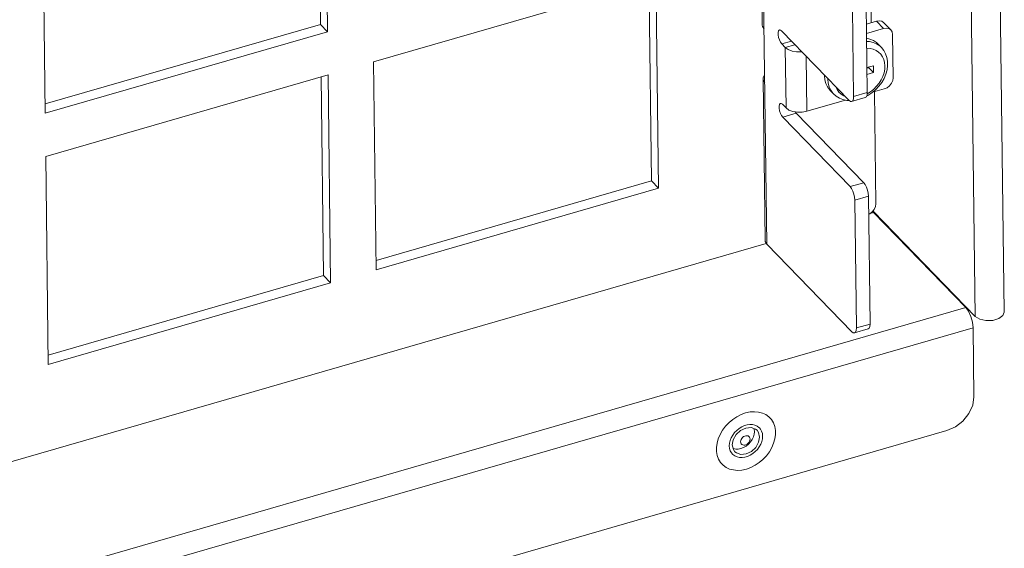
# Model space of a CAD drawing. Header units: millimetres. Extents: x 3925 to 5043, y -86 to 778.
# Tile 435 of 439: x 4956 to 4980, y 701 to 714. Entities that reach past the tile are written whole.
import ezdxf

# ---------------------------------------------------------------- set-up
doc = ezdxf.new("R2010")
doc.units = ezdxf.units.MM
doc.header["$LTSCALE"] = 46.255
for name, color, linetype in [('85-0A523G050DXF_CONTINUOUS_LINE', 7, 'CONTINUOUS'), ('H30K-FOG-FILDXF_CONTINUOUS_LINE', 7, 'CONTINUOUS'), ('SW3DPS-52-39DXF_CONTINUOUS_LINE', 7, 'CONTINUOUS')]:
    doc.layers.add(name, color=color, linetype=linetype)

msp = doc.modelspace()

# ---------------------------------------------------------------- linework, layer by layer
at = {"layer": '85-0A523G050DXF_CONTINUOUS_LINE', "color": 7, "linetype": 'Continuous', "lineweight": 0}
for p, q in [((4976.634, 713.2842), (4976.7146, 713.2011)), ((4976.5207, 712.7564), (4976.3591, 712.7097)), ((4976.3593, 712.6927), (4976.4077, 712.7067)), ((4976.4077, 712.7067), (4976.4075, 712.7236)), ((4976.5228, 712.588), (4976.4077, 712.7067)), ((4976.5228, 712.588), (4976.5207, 712.7564)), ((4976.3612, 712.5413), (4976.5228, 712.588)), ((4975.4676, 712.1527), (4975.5482, 712.0696)), ((4975.8688, 711.9116), (4975.929, 711.9078))]:
    msp.add_line(p, q, dxfattribs=at)
for points in [[(4976.6339, 713.2841), (4976.5901, 713.3239), (4976.5164, 713.3719), (4976.4333, 713.4065), (4976.35, 713.4255)], [(4976.3503, 712.0106), (4976.3821, 712.0268), (4976.4797, 712.0919), (4976.5697, 712.1682), (4976.6505, 712.2542), (4976.7203, 712.348), (4976.7779, 712.448), (4976.8218, 712.5517), (4976.8512, 712.6575), (4976.8653, 712.7622), (4976.8639, 712.8643), (4976.8475, 712.9604), (4976.8164, 713.05), (4976.7718, 713.1305), (4976.7146, 713.2011)], [(4976.7146, 713.2011), (4976.6707, 713.2408), (4976.5971, 713.2888), (4976.5139, 713.3235), (4976.4231, 713.3441), (4976.351, 713.3488)], [(4976.3679, 712.0703), (4976.4491, 712.1228), (4976.525, 712.1844), (4976.5941, 712.2541), (4976.6549, 712.3302), (4976.7062, 712.4114), (4976.747, 712.496), (4976.7765, 712.5821), (4976.794, 712.6682), (4976.7991, 712.7524), (4976.7919, 712.8329), (4976.7723, 712.9083), (4976.7409, 712.9769), (4976.6983, 713.0373), (4976.6453, 713.0883), (4976.583, 713.1289), (4976.5126, 713.1582), (4976.4357, 713.1757), (4976.3538, 713.181), (4976.3531, 713.181)], [(4975.3304, 712.5227), (4975.3296, 712.51), (4975.3382, 712.4148), (4975.3613, 712.3257), (4975.3984, 712.2447), (4975.4488, 712.1733), (4975.4676, 712.1527)], [(4975.411, 712.4396), (4975.4102, 712.4269), (4975.4188, 712.3317), (4975.4419, 712.2426), (4975.479, 712.1616), (4975.5294, 712.0902), (4975.5482, 712.0696)], [(4975.6095, 712.235), (4975.6369, 712.1751), (4975.6796, 712.1147), (4975.7326, 712.0637), (4975.7949, 712.0231), (4975.8288, 712.0089)], [(4975.5482, 712.0696), (4975.6144, 712.0121), (4975.6907, 711.9659), (4975.7759, 711.932), (4975.8688, 711.9116)]]:
    msp.add_lwpolyline(points, dxfattribs=at)
at = {"layer": 'H30K-FOG-FILDXF_CONTINUOUS_LINE', "color": 7, "linetype": 'Continuous', "lineweight": 0}
for p, q in [((4979.707, 706.7487), (4979.3576, 734.3406)), ((4978.9992, 706.6477), (4978.6498, 734.2397)), ((4973.9202, 708.4096), (4973.6084, 733.0342)), ((4973.615, 729.274), (4973.8117, 713.7417)), ((4962.9834, 718.6027), (4963.0447, 713.7629)), ((4963.1532, 718.6518), (4963.2174, 713.5848)), ((4956.3389, 711.5967), (4956.2748, 716.6636)), ((4964.3402, 712.8521), (4971.2186, 714.8402)), ((4971.2186, 714.8402), (4971.2828, 709.7733)), ((4971.0488, 714.7911), (4971.1101, 709.9513)), ((4976.4652, 713.8055), (4976.4567, 714.4739)), ((4976.034, 712.0051), (4976.0068, 714.1519)), ((4976.3668, 712.1013), (4976.3396, 714.2481)), ((4963.0447, 713.7629), (4956.3361, 711.8239)), ((4963.0447, 713.7629), (4963.2174, 713.5848)), ((4976.5898, 713.8416), (4976.3457, 713.771)), ((4976.7626, 713.6635), (4976.3485, 713.5438)), ((4976.5898, 713.8416), (4976.7626, 713.6635)), ((4976.7719, 713.8052), (4976.9447, 713.6271)), ((4963.2174, 713.5848), (4956.3389, 711.5967)), ((4974.2806, 713.605), (4975.9215, 711.9134)), ((4977.0004, 712.4648), (4976.9871, 713.5172)), ((4974.5207, 713.3575), (4974.2846, 713.2893)), ((4974.371, 713.2002), (4974.2846, 713.2893)), ((4974.371, 713.2002), (4974.607, 713.2685)), ((4974.371, 713.2002), (4974.3896, 711.727)), ((4974.8782, 712.9889), (4974.8952, 711.6451)), ((4964.4043, 707.7852), (4964.3402, 712.8521)), ((4956.3523, 710.5433), (4963.2307, 712.5314)), ((4963.0609, 712.4823), (4963.1222, 707.6426)), ((4963.2307, 712.5314), (4963.2949, 707.4645)), ((4973.8282, 712.4368), (4973.8781, 708.5011)), ((4976.3211, 711.9799), (4975.9882, 711.8837)), ((4976.3668, 712.1013), (4976.034, 712.0051)), ((4976.4997, 712.1089), (4976.7812, 712.1902)), ((4976.5802, 709.3897), (4976.5456, 712.1221)), ((4974.3033, 711.816), (4974.3896, 711.727)), ((4974.8952, 711.6451), (4975.8395, 711.918)), ((4974.6401, 711.5965), (4974.3073, 711.5003)), ((4975.9482, 709.8087), (4974.3073, 711.5003)), ((4974.6401, 711.5965), (4974.6145, 711.631)), ((4974.6401, 711.5965), (4976.281, 709.9049)), ((4956.4165, 705.4764), (4956.3523, 710.5433)), ((4971.1101, 709.9513), (4964.4015, 708.0123)), ((4971.1101, 709.9513), (4971.2828, 709.7733)), ((4976.281, 709.9049), (4975.9482, 709.8087)), ((4971.2828, 709.7733), (4964.4043, 707.7852)), ((4976.3988, 709.5758), (4976.066, 709.4796)), ((4976.4382, 706.4609), (4976.3988, 709.5758)), ((4976.1054, 706.3647), (4976.066, 709.4796)), ((4976.4426, 709.1554), (4976.5238, 709.1789)), ((4976.5235, 709.2), (4976.5231, 709.2333)), ((4978.9992, 706.6477), (4976.5235, 709.2)), ((4976.5235, 709.2), (4976.5238, 709.1789)), ((4976.5238, 709.1789), (4978.7692, 706.8641)), ((4908.3238, 689.4667), (4973.9013, 708.4209)), ((4973.9202, 708.4096), (4975.9929, 706.2729)), ((4963.1222, 707.6426), (4956.4136, 705.7035)), ((4963.1222, 707.6426), (4963.2949, 707.4645)), ((4963.2949, 707.4645), (4956.4165, 705.4764)), ((4978.7692, 706.8641), (4908.3612, 686.5137)), ((4978.8356, 706.7719), (4978.7692, 706.8641)), ((4976.4382, 706.4609), (4976.1054, 706.3647)), ((4978.9459, 706.3703), (4978.9312, 706.5047)), ((4978.9459, 706.3703), (4908.4971, 686.0082)), ((4976.3925, 706.3394), (4976.0597, 706.2432)), ((4978.9672, 704.6866), (4978.9459, 706.3703)), ((4909.1921, 683.8855), (4978.3096, 703.8628)), ((4973.6459, 703.9007), (4973.6824, 703.8704)), ((4973.6824, 703.8704), (4973.7194, 703.8192)), ((4973.7194, 703.8192), (4973.7462, 703.7057)), ((4973.1074, 703.3998), (4973.0806, 703.5133)), ((4973.1444, 703.3485), (4973.1074, 703.3998))]:
    msp.add_line(p, q, dxfattribs=at)
for points in [[(4973.8118, 713.7417), (4973.8168, 713.71), (4973.8539, 713.6502)], [(4976.5898, 713.8416), (4976.6585, 713.8511), (4976.7208, 713.8391), (4976.7719, 713.8052)], [(4976.9447, 713.6271), (4976.8935, 713.661), (4976.8313, 713.673), (4976.7626, 713.6635)], [(4974.2306, 713.6272), (4974.2256, 713.6253), (4974.2068, 713.6031), (4974.1972, 713.5622), (4974.1979, 713.5074), (4974.2088, 713.4453), (4974.2286, 713.3834), (4974.255, 713.3292), (4974.2846, 713.2893)], [(4974.2806, 713.605), (4974.2512, 713.6259), (4974.2306, 713.6272)], [(4976.9871, 713.5172), (4976.9754, 713.5791), (4976.9447, 713.6271)], [(4974.7718, 713.0986), (4974.7651, 713.0973), (4974.6481, 713.0958), (4974.5359, 713.114), (4974.4407, 713.1499), (4974.371, 713.2002)], [(4973.8681, 712.5292), (4973.8679, 712.5292), (4973.8324, 712.4683), (4973.8283, 712.4368)], [(4976.7812, 712.1902), (4976.8497, 712.2204), (4976.9111, 712.2681), (4976.9596, 712.3289), (4976.9904, 712.3967), (4977.0004, 712.4648)], [(4973.8283, 712.4368), (4973.8333, 712.4051), (4973.8704, 712.3453)], [(4975.9882, 711.8837), (4976.0136, 711.9041), (4976.0292, 711.9459), (4976.034, 712.0051)], [(4976.3668, 712.1013), (4976.362, 712.0421), (4976.3464, 712.0003), (4976.3211, 711.9799)], [(4974.2532, 711.8383), (4974.2482, 711.8363), (4974.2295, 711.8142), (4974.2199, 711.7732), (4974.2206, 711.7184), (4974.2315, 711.6563), (4974.2513, 711.5944), (4974.2776, 711.5403), (4974.3073, 711.5003)], [(4974.3033, 711.816), (4974.2739, 711.8369), (4974.2532, 711.8383)], [(4974.6668, 711.6226), (4974.5545, 711.6407), (4974.4594, 711.6766), (4974.3896, 711.727)], [(4975.9215, 711.9134), (4975.957, 711.887), (4975.9882, 711.8837)], [(4974.8952, 711.6451), (4974.7838, 711.6241), (4974.6668, 711.6226)], [(4976.066, 709.4796), (4976.0595, 709.5504), (4976.0424, 709.6259), (4976.0163, 709.6988), (4975.9839, 709.7617), (4975.9482, 709.8087)], [(4976.281, 709.9049), (4976.3167, 709.8579), (4976.3492, 709.795), (4976.3752, 709.7221), (4976.3923, 709.6466), (4976.3988, 709.5758)], [(4976.5394, 709.2538), (4976.5702, 709.3215), (4976.5802, 709.3897)], [(4976.4044, 709.1342), (4976.4294, 709.1452), (4976.4909, 709.193), (4976.5394, 709.2538)], [(4973.9202, 708.4096), (4973.8831, 708.4694), (4973.8781, 708.5011)], [(4978.9312, 706.5047), (4978.8925, 706.6457), (4978.8356, 706.7719)], [(4978.9992, 706.6477), (4979.1071, 706.58), (4979.2596, 706.5447), (4979.4264, 706.5489), (4979.5745, 706.5917), (4979.6746, 706.6647), (4979.707, 706.7487)], [(4976.4382, 706.4609), (4976.4334, 706.4016), (4976.4178, 706.3598), (4976.3925, 706.3394)], [(4975.9929, 706.2729), (4976.0284, 706.2465), (4976.0597, 706.2432)], [(4976.0597, 706.2432), (4976.085, 706.2636), (4976.1006, 706.3054), (4976.1054, 706.3647)], [(4978.3096, 703.8628), (4978.5149, 703.9532), (4978.6993, 704.0965), (4978.8448, 704.2788), (4978.9371, 704.4821), (4978.9672, 704.6866)], [(4973.0806, 703.5133), (4973.1044, 703.6414), (4973.1752, 703.7647), (4973.2823, 703.8643), (4973.4094, 703.9252), (4973.5371, 703.938), (4973.6459, 703.9007)], [(4973.7462, 703.7057), (4973.7224, 703.5775), (4973.6516, 703.4543), (4973.5445, 703.3546), (4973.4174, 703.2938), (4973.2897, 703.281), (4973.1809, 703.3182), (4973.1444, 703.3485)]]:
    msp.add_lwpolyline(points, dxfattribs=at)
at = {"layer": 'SW3DPS-52-39DXF_CONTINUOUS_LINE', "color": 7, "linetype": 'Continuous', "lineweight": 0}
for p, q in [((4973.0123, 703.557), (4973.028, 703.6235)), ((4973.0076, 703.4922), (4973.0123, 703.557)), ((4973.0963, 703.2804), (4973.0852, 703.2911))]:
    msp.add_line(p, q, dxfattribs=at)
for points in [[(4973.4047, 704.2935), (4973.2974, 704.2548), (4973.1926, 704.2017), (4973.0927, 704.1353), (4973, 704.0572), (4972.9166, 703.9691), (4972.8442, 703.873), (4972.7846, 703.771), (4972.739, 703.6653), (4972.7084, 703.5585), (4972.6936, 703.4527), (4972.6949, 703.3505), (4972.7123, 703.2541), (4972.7453, 703.1656), (4972.7932, 703.087), (4972.8302, 703.0438)], [(4973.9966, 704.1752), (4973.9718, 704.1989), (4973.8976, 704.2527), (4973.8125, 704.292), (4973.7185, 704.3162), (4973.6177, 704.3245), (4973.5123, 704.3169), (4973.4047, 704.2935)], [(4973.4221, 702.9255), (4973.5295, 702.9642), (4973.6342, 703.0173), (4973.7341, 703.0836), (4973.8268, 703.1617), (4973.9103, 703.2498), (4973.9826, 703.346), (4974.0423, 703.448), (4974.0879, 703.5536), (4974.1184, 703.6605), (4974.1332, 703.7662), (4974.1319, 703.8684), (4974.1145, 703.9649), (4974.0815, 704.0534), (4974.0336, 704.132), (4973.9966, 704.1752)], [(4973.028, 703.6235), (4973.0542, 703.6895), (4973.09, 703.7531), (4973.1351, 703.8133), (4973.1878, 703.8679), (4973.2466, 703.9153), (4973.3099, 703.9542), (4973.3758, 703.9837), (4973.4427, 704.0029), (4973.5087, 704.0114), (4973.5721, 704.009), (4973.6312, 703.9959), (4973.6846, 703.9721)], [(4973.1643, 703.4133), (4973.2266, 703.4134), (4973.2911, 703.426), (4973.3556, 703.4507), (4973.4174, 703.4865), (4973.4741, 703.532), (4973.5238, 703.5854), (4973.5643, 703.6448), (4973.5941, 703.7079), (4973.6122, 703.7722), (4973.6178, 703.8352)], [(4973.6178, 703.8352), (4973.6107, 703.8945), (4973.603, 703.9154)], [(4973.6846, 703.9721), (4973.7306, 703.9385), (4973.7416, 703.9278)], [(4973.7416, 703.9278), (4973.7677, 703.8962), (4973.7954, 703.8458), (4973.8128, 703.7888), (4973.8192, 703.7268)], [(4973.8192, 703.7268), (4973.8145, 703.6619), (4973.7988, 703.5955), (4973.7726, 703.5294), (4973.7368, 703.4658), (4973.6917, 703.4056), (4973.639, 703.351), (4973.5802, 703.3036), (4973.5169, 703.2647), (4973.451, 703.2353), (4973.3841, 703.2161), (4973.3181, 703.2075), (4973.2547, 703.2099), (4973.1956, 703.2231), (4973.1423, 703.2468), (4973.0963, 703.2804)], [(4973.5143, 703.6579), (4973.5106, 703.6833), (4973.5004, 703.7052), (4973.4842, 703.7223), (4973.4634, 703.7337), (4973.4387, 703.7388), (4973.4117, 703.7374), (4973.384, 703.7295), (4973.3571, 703.7155), (4973.3326, 703.6963), (4973.3119, 703.6729), (4973.2961, 703.6464), (4973.2863, 703.6186), (4973.2832, 703.5912)], [(4973.2832, 703.5912), (4973.287, 703.5658), (4973.2972, 703.5439), (4973.3133, 703.5268), (4973.3342, 703.5154), (4973.3588, 703.5103), (4973.3859, 703.5117), (4973.4136, 703.5196), (4973.4405, 703.5336), (4973.465, 703.5528), (4973.4857, 703.5762), (4973.5015, 703.6027), (4973.5112, 703.6305), (4973.5143, 703.6579)], [(4973.0852, 703.2911), (4973.0591, 703.3227), (4973.0314, 703.3731), (4973.014, 703.4302), (4973.0076, 703.4922)], [(4973.1006, 703.4288), (4973.1068, 703.4258), (4973.1643, 703.4133)], [(4972.8302, 703.0438), (4972.855, 703.02), (4972.9293, 702.9663), (4973.0143, 702.9269), (4973.1083, 702.9028), (4973.2091, 702.8944), (4973.3145, 702.902), (4973.4221, 702.9255)]]:
    msp.add_lwpolyline(points, dxfattribs=at)

doc.saveas('drawing.dxf')
